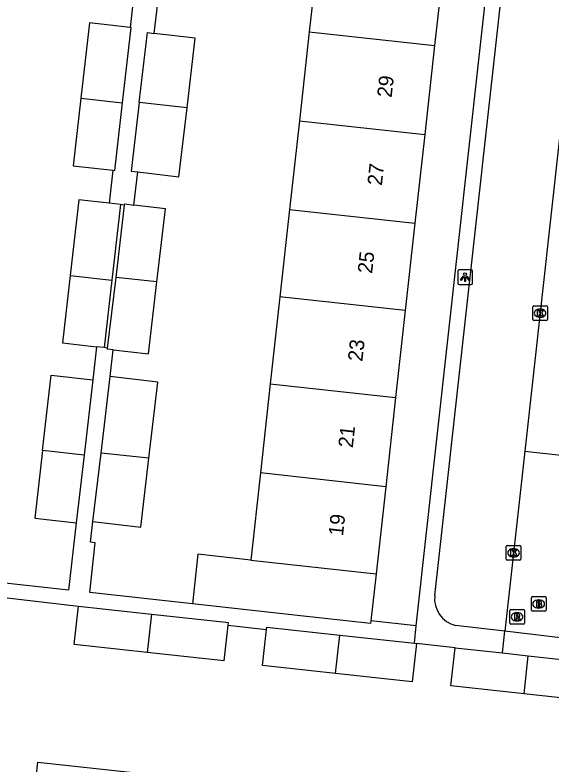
# Model space of a CAD drawing. Extents: x 161928 to 163055, y 386475 to 387428.
# Drawn here: x 162206.2 to 162242.7, y 387064.4 to 387115.4 of the extents above; entities that cross this region are included whole.
import ezdxf

# ---------------------------------------------------------------- set-up
doc = ezdxf.new("R2010")
doc.units = 0
for name, color, linetype in [('IMGEO_Brandkraan', 7, 'Continuous'), ('IMGEO_Kolk', 7, 'Continuous'), ('IMGEO_Lichtpunt', 7, 'Continuous'), ('IMGEO_Pand', 7, 'Continuous'), ('IMGEO_Pand_nummerreeks', 7, 'Continuous'), ('IMGEO_Parkeervlak_open', 7, 'Continuous'), ('IMGEO_Rijbaan_lokaal_open', 7, 'Continuous'), ('IMGEO_Rioolput', 7, 'Continuous'), ('IMGEO_Voetpad_open', 7, 'Continuous')]:
    doc.layers.add(name, color=color, linetype=linetype)

msp = doc.modelspace()

# ---------------------------------------------------------------- linework, layer by layer
at = {"layer": 'IMGEO_Brandkraan'}
for p, q in [((162241.459, 387075.774), (162242.311, 387075.774)), ((162241.384, 387074.848), (162241.384, 387075.7)), ((162241.872, 387075.554), (162241.897, 387075.554)), ((162242.385, 387075.7), (162242.385, 387074.848)), ((162242.311, 387074.774), (162241.459, 387074.774)), ((162241.895, 387074.994), (162241.87, 387074.994))]:
    msp.add_line(p, q, dxfattribs=at)
for points in [[(162241.459, 387075.774), (162242.311, 387075.774)], [(162241.384, 387074.848), (162241.384, 387075.7)], [(162241.732, 387075.474), (162241.732, 387075.074), (162241.945, 387075.074)], [(162241.963, 387075.474), (162241.732, 387075.474)], [(162241.911, 387075.393), (162241.857, 387075.393), (162241.857, 387075.317)], [(162241.857, 387075.317), (162241.91, 387075.317)], [(162241.919, 387075.241), (162241.857, 387075.241), (162241.857, 387075.16)], [(162242.385, 387075.7), (162242.385, 387074.848)], [(162242.311, 387074.774), (162241.459, 387074.774)], [(162241.857, 387075.16), (162241.919, 387075.16)]]:
    msp.add_lwpolyline(points, dxfattribs=at)
for centre, radius, start, end in [((162241.461, 387075.698), 0.0765, 91.552, 178.448), ((162241.461, 387075.698), 0.0765, 91.552, 178.448), ((162242.309, 387075.698), 0.0765, 1.552, 88.448), ((162242.309, 387075.698), 0.0765, 1.552, 88.448), ((162241.912, 387075.355), 0.0379, 267.8285, 90.9355), ((162241.92, 387075.2), 0.0404, 269.8759, 90.5077), ((162241.967, 387075.329), 0.145, 59.4692, 91.5367), ((162241.992, 387075.376), 0.0922, 285.5137, 58.1501), ((162241.997, 387075.184), 0.105, 301.3115, 78.989), ((162241.461, 387074.85), 0.0765, 181.552, 268.448), ((162241.461, 387074.85), 0.0765, 181.552, 268.448), ((162241.951, 387075.325), 0.251, 268.6676, 293.5347), ((162242.309, 387074.85), 0.0765, 271.552, 358.448), ((162242.309, 387074.85), 0.0765, 271.552, 358.448)]:
    msp.add_arc(centre, radius, start, end, dxfattribs=at)
for centre, major_axis, ratio, start_param, end_param in [((162241.871, 387075.274), (-0.387, 0.002), 0.722429, 4.712389, 7.853982), ((162241.896, 387075.274), (-0.39, 0.002), 0.717154, 1.570796, 4.712389)]:
    msp.add_ellipse(centre, major_axis=major_axis, ratio=ratio, start_param=start_param, end_param=end_param, dxfattribs=at)
at = {"layer": 'IMGEO_Kolk'}
for p, q in [((162241.477, 387094.674), (162241.477, 387095.526)), ((162241.552, 387095.6), (162242.404, 387095.6)), ((162241.965, 387095.38), (162241.99, 387095.38)), ((162242.478, 387095.526), (162242.478, 387094.674)), ((162241.988, 387094.82), (162241.963, 387094.82)), ((162242.404, 387094.6), (162241.552, 387094.6)), ((162239.672, 387078.334), (162239.672, 387079.186)), ((162239.747, 387079.26), (162240.599, 387079.26)), ((162240.16, 387079.04), (162240.185, 387079.04)), ((162240.673, 387079.186), (162240.673, 387078.334)), ((162240.183, 387078.48), (162240.158, 387078.48)), ((162240.599, 387078.26), (162239.747, 387078.26))]:
    msp.add_line(p, q, dxfattribs=at)
for points in [[(162241.477, 387094.674), (162241.477, 387095.526)], [(162241.552, 387095.6), (162242.404, 387095.6)], [(162241.798, 387095.3), (162241.921, 387095.3), (162241.921, 387095.149), (162242.051, 387095.3), (162242.215, 387095.3), (162242.069, 387095.149), (162242.222, 387094.9), (162242.07, 387094.9), (162241.985, 387095.064), (162241.921, 387094.997), (162241.921, 387094.9), (162241.798, 387094.9), (162241.798, 387095.3)], [(162242.478, 387095.526), (162242.478, 387094.674)], [(162242.404, 387094.6), (162241.552, 387094.6)], [(162239.672, 387078.334), (162239.672, 387079.186)], [(162239.747, 387079.26), (162240.599, 387079.26)], [(162239.993, 387078.96), (162240.116, 387078.96), (162240.116, 387078.809), (162240.246, 387078.96), (162240.41, 387078.96), (162240.264, 387078.809), (162240.417, 387078.56), (162240.265, 387078.56), (162240.18, 387078.724), (162240.116, 387078.657), (162240.116, 387078.56), (162239.993, 387078.56), (162239.993, 387078.96)], [(162240.673, 387079.186), (162240.673, 387078.334)], [(162240.599, 387078.26), (162239.747, 387078.26)]]:
    msp.add_lwpolyline(points, dxfattribs=at)
for centre, start, end in [((162241.554, 387095.524), 91.552, 178.448), ((162241.554, 387095.524), 91.552, 178.448), ((162242.402, 387095.524), 1.552, 88.448), ((162242.402, 387095.524), 1.552, 88.448), ((162241.554, 387094.676), 181.552, 268.448), ((162241.554, 387094.676), 181.552, 268.448), ((162242.402, 387094.676), 271.552, 358.448), ((162242.402, 387094.676), 271.552, 358.448), ((162239.749, 387079.184), 91.552, 178.448), ((162239.749, 387079.184), 91.552, 178.448), ((162240.597, 387079.184), 1.552, 88.448), ((162240.597, 387079.184), 1.552, 88.448), ((162239.749, 387078.336), 181.552, 268.448), ((162239.749, 387078.336), 181.552, 268.448), ((162240.597, 387078.336), 271.552, 358.448), ((162240.597, 387078.336), 271.552, 358.448)]:
    msp.add_arc(centre, 0.0765, start, end, dxfattribs=at)
for centre, major_axis, ratio, start_param, end_param in [((162241.964, 387095.1), (-0.387, 0.002), 0.722429, 4.712389, 7.853982), ((162241.989, 387095.1), (-0.39, 0.002), 0.717154, 1.570796, 4.712389), ((162240.159, 387078.76), (-0.387, 0.002), 0.722429, 4.712389, 7.853982), ((162240.184, 387078.76), (-0.39, 0.002), 0.717154, 1.570796, 4.712389)]:
    msp.add_ellipse(centre, major_axis=major_axis, ratio=ratio, start_param=start_param, end_param=end_param, dxfattribs=at)
at = {"layer": 'IMGEO_Lichtpunt'}
for p, q in [((162236.373, 387097.956), (162236.373, 387097.149)), ((162236.373, 387097.956), (162236.373, 387097.149)), ((162237.275, 387098.051), (162236.467, 387098.051)), ((162237.275, 387098.051), (162236.467, 387098.051)), ((162237.369, 387097.149), (162237.369, 387097.956)), ((162237.369, 387097.149), (162237.369, 387097.956)), ((162236.467, 387097.055), (162237.275, 387097.055)), ((162236.467, 387097.055), (162237.275, 387097.055))]:
    msp.add_line(p, q, dxfattribs=at)
for points in [[(162236.747, 387097.62), (162236.786, 387097.592), (162236.598, 387097.33), (162236.56, 387097.357), (162236.747, 387097.62)], [(162236.849, 387097.572), (162236.896, 387097.572), (162236.896, 387097.25), (162236.849, 387097.25), (162236.849, 387097.572)], [(162236.959, 387097.592), (162236.997, 387097.619), (162237.184, 387097.357), (162237.145, 387097.329), (162236.959, 387097.592)]]:
    msp.add_lwpolyline(points, dxfattribs=at)
msp.add_circle((162236.872, 387097.754), 0.0994, dxfattribs=at)
for centre, start, end in [((162236.467, 387097.956), 90, 180), ((162236.467, 387097.956), 90, 180), ((162237.275, 387097.956), 0, 90), ((162237.275, 387097.956), 0, 90), ((162236.467, 387097.149), 180, 270), ((162236.467, 387097.149), 180, 270), ((162237.275, 387097.149), 270, 0), ((162237.275, 387097.149), 270, 360)]:
    msp.add_arc(centre, 0.0946, start, end, dxfattribs=at)
at = {"layer": 'IMGEO_Pand'}
for points in [[(162226.923, 387120.274), (162226.259, 387114.28)], [(162235.459, 387119.328), (162234.795, 387113.335)], [(162214.049, 387114.574), (162211.288, 387114.891), (162210.697, 387109.746)], [(162213.53, 387109.429), (162214.12, 387114.566), (162214.049, 387114.574)], [(162214.676, 387109.446), (162215.24, 387114.219), (162215.694, 387114.165)], [(162217.927, 387109.086), (162218.488, 387113.835), (162215.694, 387114.165)], [(162226.259, 387114.28), (162225.587, 387108.216)], [(162226.259, 387114.28), (162234.795, 387113.335)], [(162234.795, 387113.335), (162234.123, 387107.27)], [(162210.697, 387109.746), (162210.168, 387105.146), (162212.879, 387104.834)], [(162210.697, 387109.746), (162213.53, 387109.429)], [(162212.879, 387104.834), (162212.999, 387104.82), (162213.53, 387109.429)], [(162214.676, 387109.446), (162214.124, 387104.776), (162214.568, 387104.724)], [(162217.927, 387109.086), (162214.676, 387109.446)], [(162214.568, 387104.724), (162217.372, 387104.392), (162217.927, 387109.086)], [(162225.587, 387108.216), (162224.917, 387102.17)], [(162225.587, 387108.216), (162234.123, 387107.27)], [(162234.123, 387107.27), (162233.453, 387101.224)], [(162212.62, 387102.584), (162210.567, 387102.82), (162209.975, 387097.672)], [(162213.399, 387102.494), (162212.62, 387102.584)], [(162213.399, 387102.494), (162212.807, 387097.355)], [(162213.09, 387097.536), (162213.672, 387102.462)], [(162213.672, 387102.462), (162213.681, 387102.539), (162214.301, 387102.466)], [(162215.876, 387097.227), (162216.464, 387102.21), (162214.301, 387102.466)], [(162224.917, 387102.17), (162224.258, 387096.218)], [(162224.917, 387102.17), (162233.453, 387101.224)], [(162233.453, 387101.224), (162232.793, 387095.272)], [(162209.975, 387097.672), (162209.446, 387093.074), (162211.763, 387092.808)], [(162209.975, 387097.672), (162212.807, 387097.355)], [(162212.807, 387097.355), (162212.278, 387092.749)], [(162212.521, 387092.72), (162213.09, 387097.536)], [(162212.906, 387092.6), (162215.296, 387092.318), (162215.876, 387097.227)], [(162215.876, 387097.227), (162213.09, 387097.536)], [(162224.258, 387096.218), (162223.601, 387090.287)], [(162232.793, 387095.272), (162224.258, 387096.218)], [(162232.793, 387095.272), (162232.136, 387089.341)], [(162212.278, 387092.749), (162211.763, 387092.808)], [(162212.906, 387092.6), (162212.512, 387092.647), (162212.521, 387092.72)], [(162208.081, 387085.728), (162208.672, 387090.873), (162211.504, 387090.548)], [(162211.504, 387090.548), (162210.914, 387085.411)], [(162212.074, 387085.564), (162212.691, 387090.786)], [(162215.325, 387085.204), (162215.939, 387090.402), (162212.691, 387090.786)], [(162223.601, 387090.287), (162222.927, 387084.206)], [(162223.601, 387090.287), (162232.136, 387089.341)], [(162232.136, 387089.341), (162231.462, 387083.26)], [(162208.081, 387085.728), (162207.552, 387081.128), (162210.383, 387080.802)], [(162210.914, 387085.411), (162208.081, 387085.728)], [(162211.522, 387080.894), (162212.074, 387085.564)], [(162215.325, 387085.204), (162212.074, 387085.564)], [(162210.914, 387085.411), (162210.383, 387080.802)], [(162211.522, 387080.894), (162214.77, 387080.51), (162215.325, 387085.204)], [(162222.927, 387084.206), (162222.269, 387078.268)], [(162231.462, 387083.26), (162222.927, 387084.206)], [(162231.462, 387083.26), (162230.804, 387077.323)], [(162222.269, 387078.268), (162218.665, 387078.668), (162218.29, 387075.29)], [(162222.269, 387078.268), (162230.804, 387077.323)], [(162230.804, 387077.323), (162230.45, 387074.128)], [(162230.45, 387074.128), (162230.43, 387073.944), (162225.461, 387074.495), (162218.29, 387075.29)], [(162215.215, 387071.974), (162210.241, 387072.523), (162210.53, 387075.136)], [(162210.53, 387075.136), (162215.505, 387074.587)], [(162215.505, 387074.587), (162215.215, 387071.974)], [(162215.505, 387074.587), (162220.581, 387074.027), (162220.723, 387074.011), (162220.704, 387073.837)], [(162220.704, 387073.837), (162220.434, 387071.397), (162215.215, 387071.974)], [(162223.349, 387073.545), (162223.366, 387073.703), (162228.341, 387073.154)], [(162228.05, 387070.541), (162223.077, 387071.09), (162223.349, 387073.545)], [(162228.05, 387070.541), (162228.341, 387073.154)], [(162228.341, 387073.154), (162233.417, 387072.594)], [(162233.559, 387072.578), (162233.27, 387069.964), (162228.05, 387070.541)], [(162233.417, 387072.594), (162233.559, 387072.578)], [(162240.889, 387069.147), (162235.908, 387069.697), (162236.195, 387072.289)], [(162236.195, 387072.289), (162239.417, 387071.933)], [(162239.417, 387071.933), (162241.177, 387071.739)], [(162240.889, 387069.147), (162241.177, 387071.739)], [(162241.177, 387071.739), (162246.341, 387071.169)], [(162246.341, 387071.169), (162246.055, 387068.577), (162240.889, 387069.147)], [(162213.546, 387055.569), (162206.856, 387056.312), (162207.408, 387061.282), (162207.765, 387064.503), (162214.456, 387063.76)]]:
    msp.add_lwpolyline(points, dxfattribs=at)
at = {"layer": 'IMGEO_Parkeervlak_open'}
msp.add_lwpolyline([(162240.937, 387085.688), (162248.567, 387084.852)], dxfattribs=at)
at = {"layer": 'IMGEO_Rijbaan_lokaal_open'}
for points in [[(162234.801, 387075.847), (162241.226, 387133.817)], [(162243.864, 387112.171), (162240.937, 387085.688)], [(162240.937, 387085.688), (162239.58, 387073.412)], [(162239.58, 387073.412), (162236.222, 387073.804)]]:
    msp.add_lwpolyline(points, dxfattribs=at)
msp.add_arc((162236.681, 387075.639), 1.891, 173.6764, 255.9643, dxfattribs=at)
at = {"layer": 'IMGEO_Rioolput'}
for p, q in [((162239.909, 387073.97), (162239.909, 387074.822)), ((162239.984, 387074.896), (162240.836, 387074.896)), ((162240.91, 387074.822), (162240.91, 387073.97)), ((162240.397, 387074.676), (162240.422, 387074.676)), ((162240.836, 387073.896), (162239.984, 387073.896)), ((162240.42, 387074.116), (162240.395, 387074.116))]:
    msp.add_line(p, q, dxfattribs=at)
for points in [[(162239.909, 387073.97), (162239.909, 387074.822)], [(162239.984, 387074.896), (162240.836, 387074.896)], [(162240.91, 387074.822), (162240.91, 387073.97)], [(162240.498, 387074.594), (162240.246, 387074.596), (162240.246, 387074.196)], [(162240.246, 387074.196), (162240.37, 387074.196), (162240.37, 387074.358), (162240.381, 387074.358)], [(162240.424, 387074.515), (162240.37, 387074.515), (162240.37, 387074.434)], [(162240.37, 387074.434), (162240.422, 387074.434)], [(162240.428, 387074.329), (162240.499, 387074.196), (162240.639, 387074.196), (162240.574, 387074.322)], [(162240.836, 387073.896), (162239.984, 387073.896)]]:
    msp.add_lwpolyline(points, dxfattribs=at)
for centre, radius, start, end in [((162239.986, 387074.82), 0.0765, 91.552, 178.448), ((162239.986, 387074.82), 0.0765, 91.552, 178.448), ((162240.834, 387074.82), 0.0765, 1.552, 88.448), ((162240.834, 387074.82), 0.0765, 1.552, 88.448), ((162240.38, 387074.305), 0.0533, 26.0293, 88.6989), ((162240.406, 387074.623), 0.19, 274.7715, 282.9687), ((162240.43, 387074.419), 0.0964, 77.0061, 93.1865), ((162240.444, 387074.476), 0.0378, 276.6634, 79.6772), ((162240.497, 387074.484), 0.109, 350.3612, 89.416), ((162240.495, 387074.484), 0.112, 277.5842, 350.9817), ((162240.479, 387074.269), 0.108, 29.5134, 73.7905), ((162239.986, 387073.972), 0.0765, 181.552, 268.448), ((162239.986, 387073.972), 0.0765, 181.552, 268.448), ((162240.834, 387073.972), 0.0765, 271.552, 358.448), ((162240.834, 387073.972), 0.0765, 271.552, 358.448)]:
    msp.add_arc(centre, radius, start, end, dxfattribs=at)
for centre, major_axis, ratio, start_param, end_param in [((162240.396, 387074.396), (-0.387, 0.002), 0.722429, 4.712389, 7.853982), ((162240.421, 387074.396), (-0.39, 0.002), 0.717154, 1.570796, 4.712389)]:
    msp.add_ellipse(centre, major_axis=major_axis, ratio=ratio, start_param=start_param, end_param=end_param, dxfattribs=at)
at = {"layer": 'IMGEO_Voetpad_open'}
for points in [[(162233.549, 387073.785), (162239.964, 387131.875)], [(162214.308, 387116.829), (162214.049, 387114.574)], [(162215.694, 387114.165), (162215.988, 387116.649)], [(162212.879, 387104.834), (162212.62, 387102.584)], [(162214.301, 387102.466), (162214.568, 387104.724)], [(162213.672, 387102.462), (162213.399, 387102.494)], [(162211.763, 387092.808), (162211.504, 387090.548)], [(162212.521, 387092.72), (162212.278, 387092.749)], [(162212.691, 387090.786), (162212.906, 387092.6)], [(162218.29, 387075.29), (162211.298, 387076.065), (162211.673, 387079.444), (162211.355, 387079.479), (162211.522, 387080.894)], [(162210.383, 387080.802), (162209.856, 387076.225), (162187.665, 387078.665), (162185.891, 387078.86)], [(162205.287, 387075.728), (162210.53, 387075.136)], [(162220.704, 387073.837), (162223.349, 387073.545)], [(162233.549, 387073.785), (162230.45, 387074.128)], [(162233.417, 387072.594), (162233.549, 387073.785)], [(162239.417, 387071.933), (162239.58, 387073.412)], [(162245.458, 387072.725), (162239.58, 387073.412)], [(162236.195, 387072.289), (162233.559, 387072.578)]]:
    msp.add_lwpolyline(points, dxfattribs=at)

# ---------------------------------------------------------------- texts
at = {"layer": 'IMGEO_Pand_nummerreeks'}
for s, p in [('29', (162231.863, 387109.757)), ('27', (162231.199, 387103.761)), ('25', (162230.534, 387097.765)), ('23', (162229.87, 387091.769)), ('21', (162229.219, 387085.885)), ('19', (162228.551, 387079.868))]:
    msp.add_text(s, height=1, rotation=83.677, dxfattribs=at).set_placement(p)

doc.saveas('drawing.dxf')
